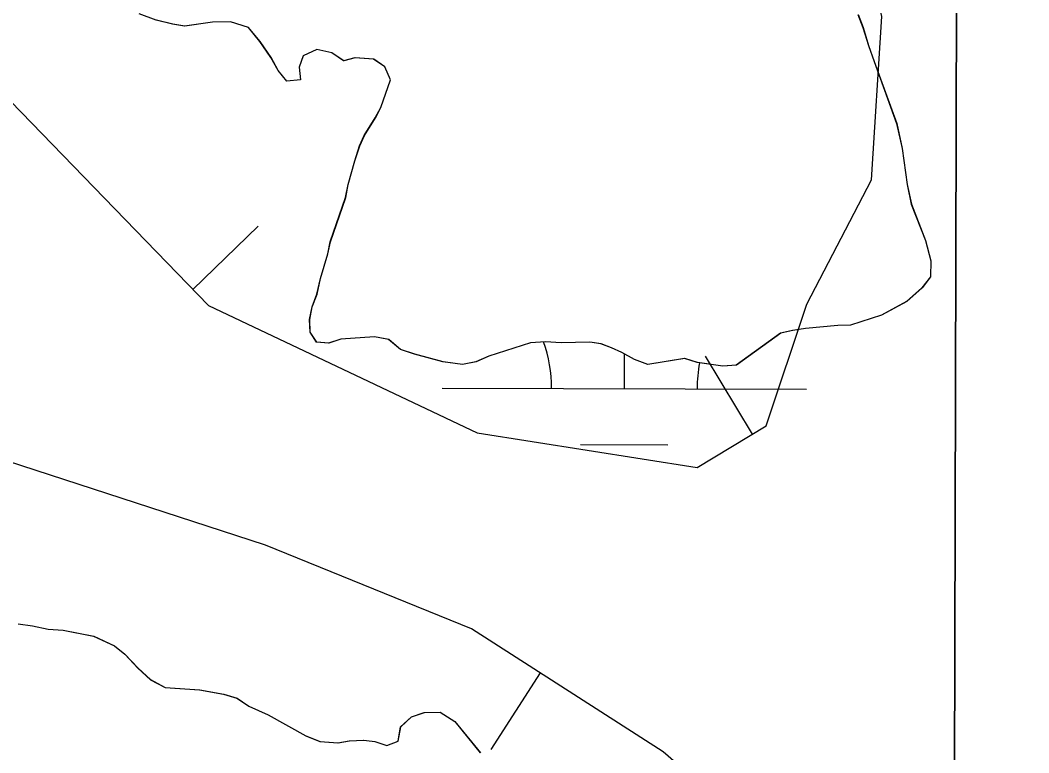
# Model space of a CAD drawing. Extents: x 3161514 to 3199414, y 831166 to 856601.
# Drawn here: x 3196867.5 to 3197144.3, y 845981.9 to 846182.9 of the extents above; entities that cross this region are included whole.
import ezdxf

# ---------------------------------------------------------------- set-up
doc = ezdxf.new("R2010")
doc.units = 0
for name, color, linetype in [('V-BORW-LINE', 7, 'Continuous'), ('V-GRID-FRAM', 7, 'Continuous'), ('V-SITE-VEGE', 7, 'Continuous'), ('V-TOPO-SHOR', 7, 'Continuous'), ('V-WETL-SWMP', 7, 'Continuous')]:
    doc.layers.add(name, color=color, linetype=linetype)

msp = doc.modelspace()

# ---------------------------------------------------------------- linework, layer by layer
at = {"layer": 'V-BORW-LINE'}
for p, q in [((3196914.94, 846109.02), (3196932.88, 846126.43)), ((3197068.51, 846069.32), (3197055.6, 846090.73)), ((3197010.23, 846003.8), (3196996.71, 845982.77))]:
    msp.add_line(p, q, dxfattribs=at)
for points in [[(3196456.48, 846385.32), (3196627.46, 846305.12), (3196677.36, 846282.46), (3196776.45, 846219.58), (3196853.4, 846172.44), (3196919.23, 846104.59), (3196992.9, 846069.7), (3197053.28, 846060.14), (3197072.24, 846071.57), (3197083.37, 846105.01), (3197101.17, 846139.13), (3197103.96, 846183.9), (3197093.53, 846231.97), (3197088.86, 846287.03), (3197124.78, 846330.91)], [(3196456.48, 846385.32), (3196627.46, 846305.12), (3196677.36, 846282.46), (3196776.45, 846219.58), (3196853.4, 846172.44), (3196919.23, 846104.59), (3196992.9, 846069.7), (3197053.28, 846060.14), (3197072.24, 846071.57), (3197083.37, 846105.01), (3197101.17, 846139.13), (3197103.96, 846183.9), (3197093.53, 846231.97), (3197088.86, 846287.03), (3197124.78, 846330.91)], [(3197114.02, 845921.2), (3197043.97, 845982.12), (3196991.36, 846015.92), (3196934.88, 846038.85), (3196780.82, 846089), (3196698.38, 846092.28), (3196636.63, 846104.92), (3196571.29, 846148.98)], [(3197114.02, 845921.2), (3197043.97, 845982.12), (3196991.36, 846015.92), (3196934.88, 846038.85), (3196780.82, 846089), (3196698.38, 846092.28), (3196636.63, 846104.92), (3196571.29, 846148.98)]]:
    msp.add_lwpolyline(points, dxfattribs=at)
at = {"layer": 'V-GRID-FRAM'}
msp.add_lwpolyline([(3165761.05, 854820.03), (3197144.33, 854733.31), (3197102.01, 836546.11), (3165702.85, 836632.88), (3165761.05, 854820.03)], dxfattribs=at)
at = {"layer": 'V-SITE-VEGE'}
for p, q in [((3197123.75, 845891.04), (3197124.57, 846243.22)), ((3196904.86, 846182.93), (3196900.17, 846184.69)), ((3197097.45, 846184.47), (3197098.81, 846180.94)), ((3196909.36, 846181.79), (3196904.86, 846182.93)), ((3196912.65, 846181.3), (3196909.36, 846181.79)), ((3196920.29, 846182.35), (3196912.65, 846181.3)), ((3196925.24, 846182.44), (3196920.29, 846182.35)), ((3196930.14, 846180.88), (3196925.24, 846182.44)), ((3196933.34, 846177.09), (3196930.14, 846180.88)), ((3197098.81, 846180.94), (3197100.33, 846175.96)), ((3196936.33, 846172.7), (3196933.34, 846177.09)), ((3196948.94, 846174.87), (3196945.19, 846173.1)), ((3196953.04, 846173.94), (3196948.94, 846174.87)), ((3196956.28, 846171.81), (3196953.04, 846173.94)), ((3197100.33, 846175.96), (3197101.88, 846171.6)), ((3196938.3, 846169.15), (3196936.33, 846172.7)), ((3196945.19, 846173.1), (3196944.09, 846170.04)), ((3196959.39, 846172.55), (3196956.28, 846171.81)), ((3196964.53, 846172.23), (3196959.39, 846172.55)), ((3196967.57, 846170.09), (3196964.53, 846172.23)), ((3197101.88, 846171.6), (3197108.06, 846154.56)), ((3196940.71, 846166.21), (3196938.3, 846169.15)), ((3196944.09, 846170.04), (3196944.42, 846166.53)), ((3196969.13, 846166.56), (3196967.57, 846170.09)), ((3196944.42, 846166.53), (3196940.71, 846166.21)), ((3196966.48, 846159), (3196969.13, 846166.56)), ((3196964.97, 846156.15), (3196966.48, 846159)), ((3196961.97, 846151.28), (3196964.97, 846156.15)), ((3197108.06, 846154.56), (3197109.54, 846147.73)), ((3196960.67, 846148.43), (3196961.97, 846151.28)), ((3196959.33, 846144.34), (3196960.67, 846148.43)), ((3197109.54, 846147.73), (3197110.95, 846137.81)), ((3196957.52, 846137.8), (3196959.33, 846144.34)), ((3196956.82, 846134.31), (3196957.52, 846137.8)), ((3197110.95, 846137.81), (3197112.06, 846132.43)), ((3196952.62, 846122.06), (3196956.82, 846134.31)), ((3197112.06, 846132.43), (3197115.94, 846122.45)), ((3196951.92, 846118.78), (3196952.62, 846122.06)), ((3197115.94, 846122.45), (3197117.45, 846116.85)), ((3196949.9, 846112.03), (3196951.92, 846118.78)), ((3197117.45, 846116.85), (3197117.35, 846112.53)), ((3197117.35, 846112.53), (3197115.01, 846109.5)), ((3196948.98, 846107.73), (3196949.9, 846112.03)), ((3196947.66, 846104.26), (3196948.98, 846107.73)), ((3197115.01, 846109.5), (3197110.79, 846105.69)), ((3196946.96, 846100.77), (3196947.66, 846104.26)), ((3197110.79, 846105.69), (3197103.91, 846101.94)), ((3197103.91, 846101.94), (3197095.4, 846099.27)), ((3196947.08, 846097.27), (3196946.96, 846100.77)), ((3197091.9, 846099.14), (3197083.02, 846098.33)), ((3197095.4, 846099.27), (3197091.9, 846099.14)), ((3196948.87, 846094.55), (3196947.08, 846097.27)), ((3196964.76, 846096.02), (3196955.48, 846095.42)), ((3196968.65, 846095.31), (3196964.76, 846096.02)), ((3197076.2, 846097.05), (3197064.04, 846088.28)), ((3197079.51, 846097.79), (3197076.2, 846097.05)), ((3197083.02, 846098.33), (3197079.51, 846097.79)), ((3196952.15, 846094.27), (3196948.87, 846094.55)), ((3196955.48, 846095.42), (3196952.15, 846094.27)), ((3196971.88, 846092.56), (3196968.65, 846095.31)), ((3197007.55, 846094.37), (3196996.14, 846090.74)), ((3197011.68, 846094.69), (3197007.55, 846094.37)), ((3197016, 846094.38), (3197011.68, 846094.69)), ((3197023.83, 846094.6), (3197016, 846094.38)), ((3197026.91, 846094.12), (3197023.83, 846094.6)), ((3197029.76, 846093.02), (3197026.91, 846094.12)), ((3196975.76, 846091.23), (3196971.88, 846092.56)), ((3196983.54, 846089.19), (3196975.76, 846091.23)), ((3196996.14, 846090.74), (3196992.6, 846089.17)), ((3197032.62, 846091.71), (3197029.76, 846093.02)), ((3197036.07, 846089.78), (3197032.62, 846091.71)), ((3196988.88, 846088.44), (3196983.54, 846089.19)), ((3196992.6, 846089.17), (3196988.88, 846088.44)), ((3197039.74, 846088.45), (3197036.07, 846089.78)), ((3197049.87, 846090.06), (3197039.74, 846088.45)), ((3197053.35, 846088.95), (3197049.87, 846090.06)), ((3197060.33, 846087.96), (3197053.35, 846088.95)), ((3197064.04, 846088.28), (3197060.33, 846087.96)), ((3196866.97, 846017.24), (3196870.87, 846016.74)), ((3196870.87, 846016.74), (3196875.17, 846015.81)), ((3196875.17, 846015.81), (3196879.28, 846015.51)), ((3196879.28, 846015.51), (3196887.69, 846013.86)), ((3196887.69, 846013.86), (3196893.39, 846011.25)), ((3196893.39, 846011.25), (3196896.22, 846008.92)), ((3196896.22, 846008.92), (3196899.83, 846005.13)), ((3196899.83, 846005.13), (3196903.26, 846001.95)), ((3196903.26, 846001.95), (3196907.32, 845999.8)), ((3196907.32, 845999.8), (3196916.78, 845999.16)), ((3196916.78, 845999.16), (3196923.35, 845997.97)), ((3196923.35, 845997.97), (3196927.02, 845996.85)), ((3196927.02, 845996.85), (3196930.27, 845994.71)), ((3196930.27, 845994.71), (3196935.56, 845992.32)), ((3196935.56, 845992.32), (3196945.93, 845986.51)), ((3196971.94, 845988.98), (3196974.89, 845991.79)), ((3196974.89, 845991.79), (3196978.42, 845992.94)), ((3196978.42, 845992.94), (3196982.74, 845993.04)), ((3196982.74, 845993.04), (3196986.8, 845990.47)), ((3196971.22, 845985.08), (3196971.94, 845988.98)), ((3196986.8, 845990.47), (3196993.8, 845981.86)), ((3196945.93, 845986.51), (3196949.8, 845984.98)), ((3196954.74, 845984.65), (3196957.84, 845985.2)), ((3196957.84, 845985.2), (3196961.76, 845985.31)), ((3196961.76, 845985.31), (3196964.84, 845985.03)), ((3196949.8, 845984.98), (3196954.74, 845984.65)), ((3196964.84, 845985.03), (3196968.11, 845983.92)), ((3196968.11, 845983.92), (3196971.22, 845985.08))]:
    msp.add_line(p, q, dxfattribs=at)
at = {"layer": 'V-TOPO-SHOR'}
for points in [[(3197097.45, 846184.47), (3197098.81, 846180.94), (3197100.33, 846175.96), (3197101.88, 846171.6), (3197108.06, 846154.56), (3197109.54, 846147.73), (3197110.95, 846137.81), (3197112.06, 846132.43), (3197115.94, 846122.45), (3197117.45, 846116.86), (3197117.35, 846112.53), (3197115.01, 846109.5), (3197110.79, 846105.69), (3197103.91, 846101.94), (3197095.4, 846099.27), (3197091.9, 846099.14), (3197083.02, 846098.33), (3197079.51, 846097.79), (3197076.2, 846097.05), (3197064.04, 846088.28), (3197060.33, 846087.96), (3197053.35, 846088.95), (3197049.87, 846090.06), (3197039.74, 846088.45), (3197036.07, 846089.78), (3197032.62, 846091.71), (3197029.76, 846093.02), (3197026.91, 846094.12), (3197023.83, 846094.6), (3197016, 846094.38), (3197011.68, 846094.69), (3197007.55, 846094.37), (3196996.14, 846090.74), (3196992.6, 846089.17), (3196988.88, 846088.44), (3196983.54, 846089.19), (3196975.76, 846091.23), (3196971.88, 846092.56), (3196968.65, 846095.31), (3196964.76, 846096.02), (3196955.48, 846095.42), (3196952.15, 846094.27), (3196948.87, 846094.55), (3196947.08, 846097.27), (3196946.96, 846100.77), (3196947.66, 846104.26), (3196948.98, 846107.73), (3196949.9, 846112.03), (3196951.92, 846118.78), (3196952.62, 846122.06), (3196956.82, 846134.31), (3196957.52, 846137.8), (3196959.33, 846144.34), (3196960.67, 846148.43), (3196961.97, 846151.28), (3196964.97, 846156.15), (3196966.48, 846159), (3196969.13, 846166.56), (3196967.57, 846170.09), (3196964.53, 846172.23), (3196959.39, 846172.55), (3196956.28, 846171.81), (3196953.04, 846173.94), (3196948.94, 846174.87), (3196945.19, 846173.1), (3196944.09, 846170.04), (3196944.42, 846166.53), (3196940.7, 846166.21), (3196938.3, 846169.15), (3196936.33, 846172.7), (3196933.34, 846177.09), (3196930.14, 846180.88), (3196925.24, 846182.44), (3196920.29, 846182.35), (3196912.65, 846181.3), (3196909.36, 846181.79), (3196904.86, 846182.93)], [(3196866.97, 846017.24), (3196870.87, 846016.74), (3196875.17, 846015.81), (3196879.28, 846015.51), (3196887.69, 846013.86), (3196893.39, 846011.25), (3196896.22, 846008.92), (3196899.83, 846005.13), (3196903.26, 846001.95)], [(3196903.26, 846001.95), (3196907.32, 845999.8), (3196916.78, 845999.16), (3196923.35, 845997.97), (3196927.02, 845996.85), (3196930.27, 845994.71), (3196935.56, 845992.32), (3196945.93, 845986.51), (3196949.8, 845984.98), (3196954.74, 845984.65), (3196957.84, 845985.2), (3196961.76, 845985.31), (3196964.84, 845985.03), (3196968.11, 845983.92), (3196971.22, 845985.08), (3196971.94, 845988.98), (3196974.89, 845991.79), (3196978.42, 845992.94), (3196982.74, 845993.04), (3196986.8, 845990.47), (3196993.8, 845981.86)]]:
    msp.add_lwpolyline(points, dxfattribs=at)
at = {"layer": 'V-WETL-SWMP'}
for p, q in [((3197123.75, 845891.1), (3197124.57, 846243.22)), ((3197097.48, 846184.47), (3197098.84, 846180.94)), ((3196909.4, 846181.79), (3196904.9, 846182.93)), ((3196912.68, 846181.3), (3196909.4, 846181.79)), ((3196920.33, 846182.35), (3196912.68, 846181.3)), ((3196925.27, 846182.44), (3196920.33, 846182.35)), ((3196930.18, 846180.88), (3196925.27, 846182.44)), ((3196933.38, 846177.1), (3196930.18, 846180.88)), ((3197098.84, 846180.94), (3197100.37, 846175.96)), ((3196936.36, 846172.7), (3196933.38, 846177.1)), ((3196948.98, 846174.87), (3196945.23, 846173.1)), ((3196953.08, 846173.94), (3196948.98, 846174.87)), ((3196956.32, 846171.81), (3196953.08, 846173.94)), ((3197100.37, 846175.96), (3197101.91, 846171.6)), ((3196938.34, 846169.15), (3196936.36, 846172.7)), ((3196945.23, 846173.1), (3196944.13, 846170.04)), ((3196959.42, 846172.56), (3196956.32, 846171.81)), ((3196964.57, 846172.23), (3196959.42, 846172.56)), ((3196967.6, 846170.09), (3196964.57, 846172.23)), ((3197101.91, 846171.6), (3197108.09, 846154.56)), ((3196940.74, 846166.21), (3196938.34, 846169.15)), ((3196944.13, 846170.04), (3196944.45, 846166.53)), ((3196969.17, 846166.56), (3196967.6, 846170.09)), ((3196944.45, 846166.53), (3196940.74, 846166.21)), ((3196966.51, 846159), (3196969.17, 846166.56)), ((3196965, 846156.15), (3196966.51, 846159)), ((3196962, 846151.28), (3196965, 846156.15)), ((3197108.09, 846154.56), (3197109.57, 846147.73)), ((3196960.7, 846148.43), (3196962, 846151.28)), ((3196959.36, 846144.34), (3196960.7, 846148.43)), ((3197109.57, 846147.73), (3197110.98, 846137.81)), ((3196957.56, 846137.8), (3196959.36, 846144.34)), ((3196956.86, 846134.31), (3196957.56, 846137.8)), ((3197110.98, 846137.81), (3197112.09, 846132.43)), ((3196952.65, 846122.06), (3196956.86, 846134.31)), ((3197112.09, 846132.43), (3197115.97, 846122.45)), ((3196951.95, 846118.78), (3196952.65, 846122.06)), ((3197115.97, 846122.45), (3197117.48, 846116.86)), ((3196949.94, 846112.03), (3196951.95, 846118.78)), ((3197117.48, 846116.86), (3197117.37, 846112.53)), ((3197117.37, 846112.53), (3197115.04, 846109.5)), ((3196949.01, 846107.73), (3196949.94, 846112.03)), ((3196947.69, 846104.26), (3196949.01, 846107.73)), ((3197115.04, 846109.5), (3197110.83, 846105.69)), ((3196946.99, 846100.78), (3196947.69, 846104.26)), ((3197110.83, 846105.69), (3197103.94, 846101.94)), ((3197103.94, 846101.94), (3197095.43, 846099.26)), ((3196947.11, 846097.27), (3196946.99, 846100.78)), ((3197091.93, 846099.14), (3197083.05, 846098.33)), ((3197095.43, 846099.26), (3197091.93, 846099.14)), ((3196948.9, 846094.55), (3196947.11, 846097.27)), ((3196964.79, 846096.02), (3196955.51, 846095.42)), ((3196968.69, 846095.31), (3196964.79, 846096.02)), ((3197076.23, 846097.05), (3197064.07, 846088.28)), ((3197079.54, 846097.79), (3197076.23, 846097.05)), ((3197083.05, 846098.33), (3197079.54, 846097.79)), ((3196952.19, 846094.27), (3196948.9, 846094.55)), ((3196955.51, 846095.42), (3196952.19, 846094.27)), ((3196971.92, 846092.56), (3196968.69, 846095.31)), ((3197007.59, 846094.38), (3196996.17, 846090.74)), ((3197011.71, 846094.69), (3197007.59, 846094.38)), ((3197016.03, 846094.38), (3197011.71, 846094.69)), ((3197023.86, 846094.6), (3197016.03, 846094.38)), ((3197026.94, 846094.12), (3197023.86, 846094.6)), ((3197029.79, 846093.02), (3197026.94, 846094.12)), ((3196975.8, 846091.23), (3196971.92, 846092.56)), ((3196983.57, 846089.19), (3196975.8, 846091.23)), ((3196996.17, 846090.74), (3196992.63, 846089.18)), ((3197032.65, 846091.71), (3197029.79, 846093.02)), ((3197036.1, 846089.78), (3197032.65, 846091.71)), ((3197033.33, 846081.84), (3197033.35, 846091.32)), ((3196988.91, 846088.44), (3196983.57, 846089.19)), ((3196992.63, 846089.18), (3196988.91, 846088.44)), ((3197039.78, 846088.45), (3197036.1, 846089.78)), ((3197049.91, 846090.06), (3197039.78, 846088.45)), ((3197053.38, 846088.95), (3197049.91, 846090.06)), ((3197060.36, 846087.96), (3197053.38, 846088.95)), ((3197064.07, 846088.28), (3197060.36, 846087.96)), ((3196983.33, 846081.98), (3197083.32, 846081.71)), ((3197021.28, 846066.45), (3197045.28, 846066.38)), ((3196867.01, 846017.24), (3196870.91, 846016.74)), ((3196870.91, 846016.74), (3196875.21, 846015.81)), ((3196875.21, 846015.81), (3196879.32, 846015.51)), ((3196879.32, 846015.51), (3196887.72, 846013.86)), ((3196887.72, 846013.86), (3196893.43, 846011.25)), ((3196893.43, 846011.25), (3196896.26, 846008.92)), ((3196896.26, 846008.92), (3196899.87, 846005.13)), ((3196899.87, 846005.13), (3196903.3, 846001.96)), ((3196903.3, 846001.96), (3196907.36, 845999.8)), ((3196907.36, 845999.8), (3196916.82, 845999.16)), ((3196916.82, 845999.16), (3196923.38, 845997.97)), ((3196923.38, 845997.97), (3196927.06, 845996.85)), ((3196927.06, 845996.85), (3196930.3, 845994.72)), ((3196930.3, 845994.72), (3196935.6, 845992.32)), ((3196935.6, 845992.32), (3196945.96, 845986.51)), ((3196971.97, 845988.98), (3196974.92, 845991.79)), ((3196974.92, 845991.79), (3196978.45, 845992.94)), ((3196978.45, 845992.94), (3196982.78, 845993.04)), ((3196982.78, 845993.04), (3196986.83, 845990.47)), ((3196971.26, 845985.08), (3196971.97, 845988.98)), ((3196986.83, 845990.47), (3196993.83, 845981.86)), ((3196945.96, 845986.51), (3196949.84, 845984.98)), ((3196954.77, 845984.65), (3196957.88, 845985.2)), ((3196957.88, 845985.2), (3196961.79, 845985.31)), ((3196961.79, 845985.31), (3196964.87, 845985.03)), ((3196949.84, 845984.98), (3196954.77, 845984.65)), ((3196964.87, 845985.03), (3196968.14, 845983.92)), ((3196968.14, 845983.92), (3196971.26, 845985.08))]:
    msp.add_line(p, q, dxfattribs=at)
for centre, start, end in [((3196978.08, 846082.47), 359.0699, 20.2088), ((3197088.57, 846082.17), 169.0412, 180.6136)]:
    msp.add_arc(centre, 35.25, start, end, dxfattribs=at)

doc.saveas('drawing.dxf')
